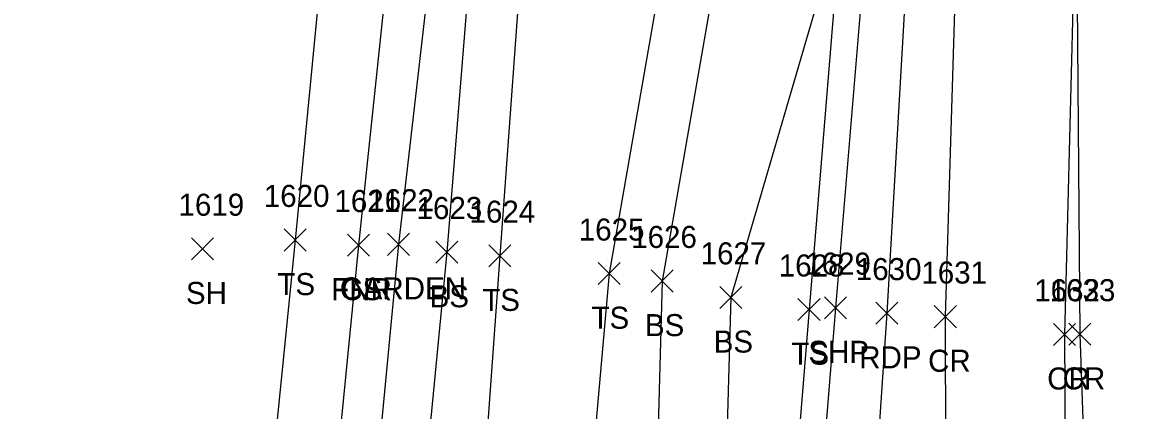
# Model space of a CAD drawing. Extents: x 1462089 to 1464015, y 730534 to 736144.
# Drawn here: x 1463133.5 to 1463235.5, y 735275.6 to 735310.8 of the extents above; entities that cross this region are included whole.
import ezdxf

# ---------------------------------------------------------------- set-up
doc = ezdxf.new("R2010")
doc.units = 0
for name, color, linetype in [('L_A', 7, 'Continuous'), ('L_I', 7, 'Continuous'), ('L_TIC', 7, 'Continuous'), ('LAPB', 7, 'Continuous'), ('LELB', 7, 'Continuous'), ('LFNC', 7, 'Continuous'), ('P_A', 7, 'Continuous'), ('P_I', 7, 'Continuous'), ('P_TIC', 7, 'Continuous'), ('PET', 7, 'Continuous'), ('PRC', 7, 'Continuous'), ('PSP', 7, 'Continuous')]:
    doc.layers.add(name, color=color, linetype=linetype)

msp = doc.modelspace()

# ---------------------------------------------------------------- linework, layer by layer
at = {"layer": 'L_TIC'}
for points in [[(1463157.15, 735290.08), (1463159.15, 735292.08)], [(1463159.15, 735290.08), (1463157.15, 735292.08)], [(1463148.77, 735289.28), (1463150.77, 735291.28)], [(1463150.77, 735289.28), (1463148.77, 735291.28)], [(1463162.89, 735289.62), (1463164.89, 735291.62)], [(1463164.89, 735289.62), (1463162.89, 735291.62)], [(1463162.89, 735289.62), (1463164.89, 735291.62)], [(1463164.89, 735289.62), (1463162.89, 735291.62)], [(1463166.53, 735289.69), (1463168.53, 735291.69)], [(1463168.53, 735289.69), (1463166.53, 735291.69)], [(1463170.9, 735288.98), (1463172.9, 735290.98)], [(1463172.9, 735288.98), (1463170.9, 735290.98)], [(1463175.7, 735288.65), (1463177.7, 735290.65)], [(1463177.7, 735288.65), (1463175.7, 735290.65)], [(1463185.6, 735287.03), (1463187.6, 735289.03)], [(1463187.6, 735287.03), (1463185.6, 735289.03)], [(1463190.41, 735286.36), (1463192.41, 735288.36)], [(1463192.41, 735286.36), (1463190.41, 735288.36)], [(1463196.64, 735284.87), (1463198.64, 735286.87)], [(1463198.64, 735284.87), (1463196.64, 735286.87)], [(1463203.72, 735283.77), (1463205.72, 735285.77)], [(1463205.72, 735283.77), (1463203.72, 735285.77)]]:
    msp.add_lwpolyline(points, dxfattribs=at)
at = {"layer": 'LAPB'}
msp.add_lwpolyline([(1463167.4, 735325.3), (1463170.45, 735325.82), (1463171.1, 735321.79), (1463167.53, 735290.69), (1463162.51, 735237.9), (1463159.38, 735202.81), (1463154.92, 735156.44), (1463152.22, 735131.47), (1463151.67, 735119.2), (1463148.03, 735106.81), (1463145.63, 735103.62), (1463135.49, 735094.72), (1463135.43, 735100.44), (1463142.23, 735106.5), (1463147.19, 735116.92)], dxfattribs=at)
at = {"layer": 'LELB'}
for points in [[(1463231.13, 735553.2), (1463219.73, 735499.35), (1463218.06, 735477.58), (1463219.62, 735467.62), (1463217.32, 735453.77), (1463213, 735412.76), (1463211.19, 735365.65), (1463207.57, 735319.53), (1463204.72, 735284.77), (1463200.75, 735235.74), (1463198.61, 735200.32), (1463196.89, 735152.33), (1463195.26, 735093.48), (1463195.54, 735049.62), (1463191.11, 735032.92), (1463186.38, 735026.08), (1463169.01, 735015.93), (1463152.22, 735012.41), (1463106.31, 735015.09), (1463078.36, 735017.99), (1463050.15, 735020.48), (1463042.67, 735031.39), (1463039.52, 735041.31), (1463038.07, 735043.85)], [(1463168.22, 735472.13), (1463194.09, 735467.08), (1463204.5, 735461.37), (1463207.65, 735460.85), (1463210.02, 735460.87), (1463209.38, 735453.25), (1463206.15, 735413.21), (1463198.86, 735360.83), (1463200.51, 735352.21), (1463198.19, 735326.29), (1463191.41, 735287.36), (1463190.02, 735236.66), (1463187.37, 735201.98), (1463184.31, 735153.81), (1463183.76, 735094.85), (1463186.63, 735049.61), (1463185.07, 735027.27)], [(1463207.65, 735460.85), (1463208.34, 735463.88), (1463213.56, 735464.41), (1463215.5, 735463.66), (1463215.07, 735461.71), (1463213.12, 735461.11), (1463213.06, 735453.95), (1463208.53, 735413.11), (1463206.02, 735365.81), (1463207.08, 735318.24), (1463197.64, 735285.87), (1463196.23, 735236.05), (1463192.57, 735200.99), (1463190.63, 735151.59)], [(1463200.51, 735352.21), (1463188.51, 735345.73), (1463175.93, 735332.26), (1463174.46, 735321.85), (1463171.9, 735289.98), (1463166.8, 735237.02), (1463163.25, 735203), (1463159.79, 735155.91), (1463159.13, 735141.76), (1463155.78, 735142.47), (1463154.92, 735156.44)], [(1463195.31, 735342.63), (1463177.96, 735331.52), (1463179.03, 735321.72), (1463176.7, 735289.65), (1463172.84, 735235.98), (1463168.65, 735201.94), (1463166.65, 735155.21), (1463164.51, 735135.43), (1463152.22, 735131.47)], [(1463195.31, 735342.63), (1463193.2, 735325.86), (1463186.6, 735288.03), (1463181.92, 735235.07), (1463180.43, 735204.08), (1463175.39, 735153.73), (1463173.09, 735096.91), (1463173.36, 735074.38), (1463178.2, 735048.04), (1463168.64, 735020.12)], [(1463161.69, 735327.71), (1463158.15, 735291.08), (1463154.38, 735253.36), (1463150.33, 735213.5), (1463148.14, 735183.8), (1463146.15, 735168.74), (1463146.1, 735141.01), (1463147.82, 735125.48)], [(1463166.65, 735316.74), (1463163.89, 735290.62)]]:
    msp.add_lwpolyline(points, dxfattribs=at)
at = {"layer": 'LFNC'}
msp.add_lwpolyline([(1463163.89, 735290.62), (1463160.01, 735251.01)], dxfattribs=at)
at = {"layer": 'P_TIC'}
for points in [[(1463206.12, 735283.94), (1463208.12, 735285.94)], [(1463208.12, 735283.94), (1463206.12, 735285.94)], [(1463210.78, 735283.44), (1463212.78, 735285.44)], [(1463212.78, 735283.44), (1463210.78, 735285.44)], [(1463216.07, 735283.13), (1463218.07, 735285.13)], [(1463218.07, 735283.13), (1463216.07, 735285.13)], [(1463226.87, 735281.52), (1463228.87, 735283.52)], [(1463228.87, 735281.52), (1463226.87, 735283.52)], [(1463228.27, 735281.53), (1463230.27, 735283.53)], [(1463230.27, 735281.53), (1463228.27, 735283.53)]]:
    msp.add_lwpolyline(points, dxfattribs=at)
at = {"layer": 'PET'}
msp.add_lwpolyline([(1463231.54, 735502.9), (1463225.18, 735462.15), (1463220.16, 735414.55), (1463216.67, 735366.03), (1463213.86, 735320.54), (1463211.78, 735284.44), (1463208.46, 735235.21), (1463206.06, 735200.07), (1463204.55, 735152.7), (1463204.01, 735093.5), (1463203.51, 735049.66), (1463202.51, 734992.12), (1463204, 734960.4), (1463204.3, 734923.21), (1463204.35, 734878.71), (1463204.37, 734841.23), (1463204.71, 734797.84), (1463205.78, 734749.61)], dxfattribs=at)
at = {"layer": 'PRC'}
for points in [[(1463243.54, 735500.8), (1463236.92, 735460.01), (1463232.14, 735413.46), (1463229.79, 735375.51), (1463228.93, 735324.03), (1463227.87, 735282.52), (1463228.15, 735235.1), (1463227.86, 735197.88), (1463228.62, 735149.63), (1463226.74, 735091.65), (1463226.45, 735049), (1463226.35, 735007.34), (1463227.1, 734963.18), (1463227.71, 734927.41), (1463228.78, 734878.14), (1463228.9, 734842.02), (1463228.58, 734798.08), (1463230.75, 734747.1)], [(1463216.67, 735366.03), (1463218.87, 735371.39), (1463218.13, 735319.85), (1463217.07, 735284.13), (1463217.19, 735234.76), (1463216.07, 735198.92), (1463216.37, 735151.27), (1463216.02, 735092.44), (1463216.08, 735049.13), (1463213.65, 735007.29), (1463214.1, 734963.88), (1463214.18, 734928.27), (1463216.39, 734879.15), (1463217.01, 734842.19), (1463217.11, 734797.78), (1463218.92, 734749.04)], [(1463228.93, 735324.03), (1463229.27, 735282.53), (1463230.92, 735235.37), (1463232.41, 735197.7), (1463235.31, 735148.71), (1463236.78, 735094.07), (1463237.32, 735049.95), (1463238.75, 735006.91), (1463239.78, 734964.48), (1463240.55, 734927.63), (1463240.74, 734877.14), (1463241.22, 734842.28), (1463241.52, 734797.52), (1463242.3, 734746.35)]]:
    msp.add_lwpolyline(points, dxfattribs=at)
at = {"layer": 'PSP'}
msp.add_lwpolyline([(1463227.64, 735503.57), (1463221.36, 735462.15), (1463215.73, 735410.01), (1463213.65, 735365.72), (1463210.04, 735320.15), (1463207.12, 735284.94), (1463203.09, 735235.35), (1463200.68, 735200.73), (1463199.32, 735152.81), (1463198.28, 735093.98), (1463198.26, 735049.48), (1463197.66, 735039.49), (1463197.75, 734989.04), (1463198.92, 734978.2), (1463198.51, 734929.67), (1463198.65, 734878.82), (1463198.97, 734841.36), (1463199.84, 734798.03), (1463200.23, 734750.21)], dxfattribs=at)

# ---------------------------------------------------------------- texts
at = {"layer": 'L_A'}
for s, p in [('TS', (1463156.55, 735286.08)), ('GARDEN', (1463162.2, 735285.69)), ('SH', (1463148.26, 735285.28)), ('FNR', (1463161.42, 735285.62)), ('CS', (1463162.33, 735285.62)), ('BS', (1463170.34, 735284.98)), ('TS', (1463175.11, 735284.65)), ('TS', (1463185.01, 735283.03)), ('BS', (1463189.85, 735282.36)), ('BS', (1463196.08, 735280.87)), ('TS', (1463203.13, 735279.77))]:
    msp.add_text(s, height=2, dxfattribs=at).set_placement(p)
at = {"layer": 'L_I'}
for s, p in [('1620', (1463155.32, 735294.08)), ('1619', (1463147.59, 735293.28)), ('1621', (1463161.72, 735293.62)), ('1621', (1463161.72, 735293.62)), ('1622', (1463164.79, 735293.69)), ('1623', (1463169.16, 735292.98)), ('1624', (1463173.96, 735292.65)), ('1625', (1463183.86, 735291.03)), ('1626', (1463188.61, 735290.36)), ('1627', (1463194.9, 735288.87)), ('1628', (1463201.98, 735287.77))]:
    msp.add_text(s, height=2, dxfattribs=at).set_placement(p)
at = {"layer": 'P_A'}
for s, p in [('SHP', (1463204.66, 735279.94)), ('RDP', (1463209.27, 735279.44)), ('CR', (1463215.51, 735279.13)), ('CR', (1463226.3, 735277.52)), ('CR', (1463227.7, 735277.53))]:
    msp.add_text(s, height=2, dxfattribs=at).set_placement(p)
at = {"layer": 'P_I'}
for s, p in [('1629', (1463204.38, 735287.94)), ('1630', (1463208.96, 735287.44)), ('1631', (1463214.9, 735287.13)), ('1632', (1463225.13, 735285.52)), ('1633', (1463226.53, 735285.53))]:
    msp.add_text(s, height=2, dxfattribs=at).set_placement(p)

doc.saveas('drawing.dxf')
